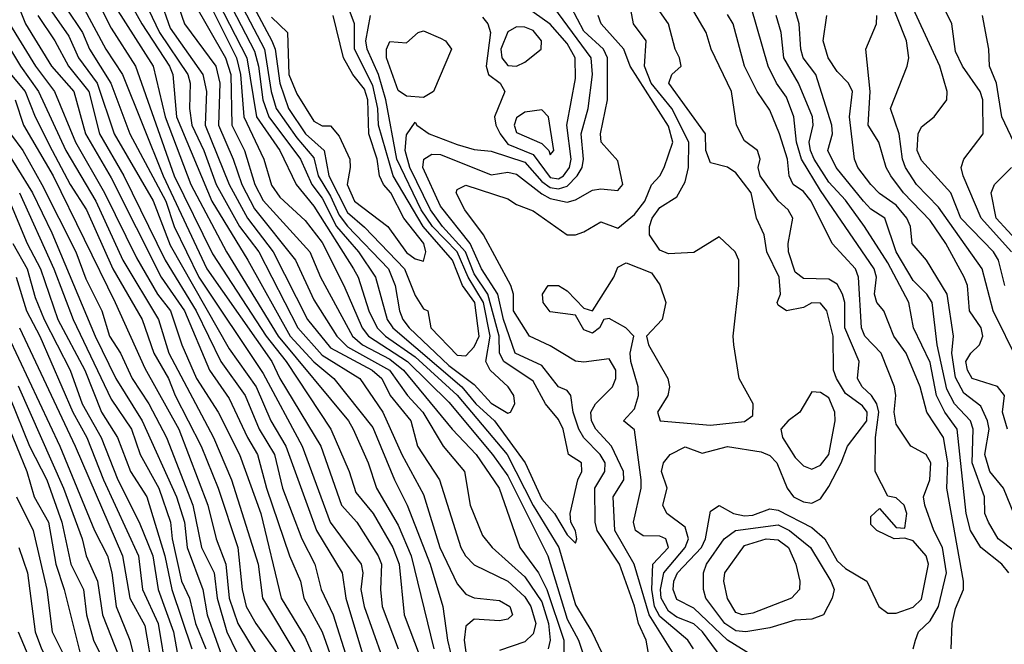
# Model space of a CAD drawing. Header units: metres. Extents: x -51132 to -49532, y -231222 to -229437.
# Tile 405 of 656: x -50358 to -50300, y -230554 to -230517. Entities that reach past the tile are written whole.
import ezdxf

# ---------------------------------------------------------------- set-up
doc = ezdxf.new("R2010")
doc.units = ezdxf.units.M
for name, color, linetype in [('CONTOUR_HALF', 8, 'Continuous'), ('CONTOUR_INDEX', 1, 'Continuous'), ('CONTOUR_INTER', 3, 'Continuous')]:
    doc.layers.add(name, color=color, linetype=linetype)

msp = doc.modelspace()

# ---------------------------------------------------------------- linework, layer by layer
at = {"layer": 'CONTOUR_HALF'}
for points, elevation in [([(-50348.116, -230513.259), (-50345.034, -230519.259), (-50344.467, -230522.759), (-50343.08, -230524.764), (-50342.116, -230526.759), (-50341.08, -230528.058), (-50338.717, -230531.759), (-50338.441, -230532.259), (-50337.816, -230534.259), (-50337.328, -230535.259), (-50336.82, -230535.759), (-50335.08, -230536.966), (-50332.58, -230539.239), (-50329.63, -230542.759), (-50328.08, -230545.777), (-50326.556, -230548.259), (-50325.58, -230551.669), (-50324.614, -230553.259), (-50323.654, -230555.259)], 32.5), ([(-50349.157, -230514.259), (-50346.297, -230519.259), (-50345.996, -230520.259), (-50345.92, -230523.259), (-50345.172, -230524.759), (-50344.559, -230526.759), (-50344.08, -230527.72), (-50341.308, -230530.759), (-50340.677, -230532.259), (-50338.776, -230535.759), (-50338.193, -230536.259), (-50336.58, -230537.106), (-50335.763, -230537.759), (-50332.875, -230541.259), (-50331.464, -230542.759), (-50330.097, -230544.759), (-50328.872, -230548.259), (-50327.76, -230549.759), (-50327.266, -230550.759), (-50326.26, -230553.759), (-50326.283, -230555.259)], 33.5), ([(-50346.335, -230514.259), (-50343.999, -230518.759), (-50343.592, -230521.259), (-50343.301, -230522.259), (-50342.08, -230524.012), (-50341.08, -230525.183), (-50340.816, -230526.259), (-50340.08, -230527.464), (-50339.58, -230528.578), (-50339.08, -230529.24), (-50336.656, -230531.759), (-50336.262, -230532.759), (-50335.994, -230534.259), (-50335.808, -230534.759), (-50335.432, -230535.259), (-50333.08, -230537.489), (-50331.58, -230538.604), (-50330.58, -230539.712), (-50329.58, -230540.317), (-50329.419, -230540.259), (-50329.18, -230539.759), (-50329.23, -230539.259), (-50329.571, -230538.759), (-50330.634, -230537.759), (-50330.879, -230537.259), (-50330.624, -230535.759), (-50331.03, -230533.759), (-50331.939, -230532.259), (-50332.58, -230530.763), (-50334.052, -230529.259), (-50334.724, -230528.259), (-50336.152, -230525.259), (-50336.815, -230521.759), (-50337.237, -230520.259), (-50337.912, -230518.759), (-50338, -230518.259), (-50337.709, -230516.759)], 31.5), ([(-50354.58, -230514.544), (-50353.08, -230517.516), (-50351.638, -230519.759), (-50349.346, -230526.259), (-50347.08, -230530.868), (-50343.887, -230535.759), (-50342.709, -230537.259), (-50340.06, -230541.259), (-50338.971, -230543.759), (-50338.58, -230545.008), (-50337.555, -230546.259), (-50336.404, -230548.259), (-50336.014, -230549.259), (-50335.728, -230552.259), (-50334.774, -230554.759)], 36.5), ([(-50352.36, -230515.259), (-50351.251, -230517.259), (-50349.629, -230519.759), (-50349.418, -230520.259), (-50349.204, -230522.759), (-50347.116, -230527.759), (-50344.985, -230531.259), (-50342.477, -230535.759), (-50341.08, -230537.264), (-50339.882, -230538.259), (-50337.58, -230541.164), (-50336.296, -230544.259), (-50335.537, -230545.759), (-50334.19, -230549.259), (-50333.427, -230551.759), (-50333.164, -230553.759), (-50332.809, -230555.259)], 35.5), ([(-50299.58, -230548.484), (-50300.558, -230547.759), (-50301.129, -230546.759), (-50301.337, -230546.259), (-50301.351, -230545.259), (-50302.092, -230543.259), (-50302.031, -230541.259), (-50302.19, -230540.759), (-50303.144, -230539.759), (-50303.58, -230538.889), (-50304.169, -230536.259), (-50304.464, -230533.759), (-50304.783, -230533.259), (-50305.58, -230532.459), (-50306.593, -230530.759), (-50307.266, -230528.759), (-50308.08, -230528.237), (-50308.524, -230527.759), (-50310.146, -230525.759), (-50310.629, -230524.759), (-50310.365, -230523.759), (-50310.394, -230523.259), (-50311.355, -230520.259), (-50312.092, -230519.259), (-50312.239, -230518.759), (-50312.324, -230517.259), (-50312.898, -230515.259)], 36.5), ([(-50300.164, -230532.759), (-50300.523, -230531.259), (-50300.82, -230530.759), (-50302.763, -230528.759), (-50303.351, -230527.259), (-50305.08, -230525.34), (-50305.344, -230524.759), (-50305.281, -230523.759), (-50305.08, -230523.349), (-50304.335, -230522.759), (-50303.591, -230521.759), (-50303.57, -230521.259), (-50304.001, -230519.759), (-50306.08, -230515.266)], 38.5), ([(-50355.782, -230516.259), (-50354.78, -230517.759), (-50354.349, -230518.759), (-50353.088, -230520.759), (-50351.969, -230523.759), (-50349.841, -230527.759), (-50349.34, -230529.259), (-50347.876, -230532.259), (-50344.08, -230537.963), (-50341.765, -230542.259), (-50340.097, -230546.759), (-50338.268, -230549.259), (-50338.18, -230549.759), (-50338.288, -230550.759), (-50338.102, -230551.759), (-50337.023, -230554.759)], 37.5), ([(-50350.193, -230515.759), (-50349.58, -230517.514), (-50347.64, -230520.259), (-50347.438, -230521.259), (-50347.504, -230523.259), (-50346.089, -230526.759), (-50345.009, -230528.759), (-50343.481, -230530.759), (-50341.451, -230534.759), (-50340.08, -230536.431), (-50337.623, -230537.759), (-50337.042, -230538.259), (-50336.548, -230539.259), (-50335.336, -230540.759), (-50334.926, -230542.259), (-50333.636, -230544.259), (-50332.36, -230548.259), (-50332.083, -230548.759), (-50331.58, -230549.282), (-50329.58, -230550.262), (-50328.58, -230551.188), (-50328.215, -230551.759), (-50327.937, -230552.759), (-50328.08, -230553.384), (-50328.58, -230553.842), (-50330.08, -230554.36)], 34.5), ([(-50321.21, -230554.759), (-50321.392, -230553.759), (-50321.851, -230552.759), (-50322.08, -230551.732), (-50322.976, -230549.259), (-50324.288, -230547.259), (-50324.409, -230546.759), (-50324.428, -230544.759), (-50323.838, -230543.759), (-50323.824, -230543.259), (-50324.111, -230542.759), (-50325.08, -230541.773), (-50325.374, -230541.259), (-50325.715, -230540.259), (-50325.846, -230539.259), (-50326.08, -230538.972), (-50326.58, -230538.756), (-50327.58, -230537.482), (-50329.15, -230536.759), (-50329.851, -230534.759), (-50330.173, -230533.259), (-50331.154, -230531.759), (-50331.816, -230530.259), (-50333.58, -230528.044), (-50334.617, -230525.759), (-50334.552, -230525.259), (-50334.08, -230524.975), (-50333.58, -230524.986), (-50330.58, -230526.195), (-50329.58, -230526.046), (-50329.08, -230526.148), (-50327.58, -230527.32), (-50327.08, -230527.595), (-50326.08, -230527.811), (-50325.58, -230527.668), (-50324.58, -230527.113), (-50324.08, -230527.016), (-50323.08, -230527.124), (-50322.784, -230526.759), (-50323.08, -230525.359), (-50324.057, -230524.259), (-50324.1, -230523.759), (-50323.685, -230521.759), (-50323.689, -230519.259), (-50323.926, -230518.759), (-50325.08, -230517.682), (-50325.833, -230516.259)], 32.5), ([(-50331.08, -230516.857), (-50330.76, -230517.259), (-50330.603, -230517.759), (-50330.87, -230519.759), (-50330.723, -230520.259), (-50330.037, -230520.759), (-50329.758, -230521.259), (-50330.369, -230522.759), (-50330.301, -230523.259), (-50330.038, -230523.759), (-50329.58, -230524.389), (-50328.08, -230524.988), (-50327.08, -230526.353), (-50326.58, -230526.442), (-50326.296, -230526.259), (-50325.939, -230525.759), (-50325.841, -230525.259), (-50326.085, -230523.259), (-50325.58, -230520.501), (-50325.592, -230519.259), (-50326.08, -230518.422), (-50327.08, -230517.267), (-50328.494, -230516.259)], 31.5), ([(-50318.586, -230554.259), (-50318.936, -230553.759), (-50320.58, -230552.344), (-50320.902, -230551.759), (-50321.063, -230550.759), (-50320.993, -230549.259), (-50320.073, -230548.259), (-50320.23, -230547.759), (-50320.58, -230547.597), (-50321.58, -230547.582), (-50322.017, -230547.259), (-50322.139, -230546.759), (-50321.697, -230544.759), (-50321.692, -230544.259), (-50322.08, -230541.291), (-50322.74, -230540.759), (-50322.08, -230540.06), (-50321.849, -230539.259), (-50321.872, -230538.759), (-50322.306, -230537.259), (-50322.334, -230536.759), (-50322.124, -230535.759), (-50322.588, -230535.259), (-50323.58, -230534.7), (-50323.91, -230534.759), (-50324.149, -230535.259), (-50324.58, -230535.563), (-50325.08, -230535.369), (-50325.58, -230534.501), (-50327.08, -230534.306), (-50327.492, -230533.759), (-50327.538, -230533.259), (-50327.194, -230532.759), (-50326.58, -230532.751), (-50326.08, -230533.063), (-50325.08, -230534.095), (-50324.58, -230534.25), (-50323.313, -230532.259), (-50323.08, -230531.656), (-50322.58, -230531.416), (-50321.08, -230532.001), (-50320.58, -230532.708), (-50320.225, -230533.759), (-50320.456, -230534.759), (-50321.367, -230535.759), (-50321.259, -230536.259), (-50320.109, -230538.259), (-50320.01, -230538.759), (-50320.115, -230539.259), (-50320.728, -230540.259), (-50320.559, -230540.759), (-50317.58, -230541.026), (-50315.58, -230540.807), (-50315.08, -230540.453), (-50315.056, -230539.759), (-50315.879, -230538.259), (-50316.2, -230536.259), (-50316.246, -230535.759), (-50315.902, -230532.759), (-50315.915, -230531.259), (-50316.119, -230530.759), (-50317.08, -230529.869), (-50318.58, -230530.786), (-50320.08, -230530.875), (-50320.58, -230530.657), (-50321.197, -230529.759), (-50321.205, -230529.259), (-50321.032, -230528.759), (-50320.58, -230528.131), (-50319.58, -230527.496), (-50319.08, -230526.614), (-50318.88, -230525.759), (-50318.874, -230524.259), (-50319.867, -230522.259), (-50321.09, -230520.759), (-50321.485, -230519.759), (-50321.395, -230518.259), (-50322.15, -230517.259), (-50322.413, -230515.759)], 33.5), ([(-50303.328, -230554.259), (-50303.272, -230552.759), (-50303.08, -230551.878), (-50302.604, -230550.759), (-50302.599, -230550.259), (-50303.595, -230544.759), (-50303.531, -230543.259), (-50303.792, -230541.759), (-50304.778, -230540.259), (-50305.162, -230538.759), (-50305.988, -230536.759), (-50306.725, -230535.759), (-50307.326, -230534.259), (-50307.726, -230533.759), (-50307.877, -230533.259), (-50307.749, -230532.259), (-50307.901, -230531.759), (-50311.08, -230527.133), (-50312.186, -230525.259), (-50312.495, -230524.259), (-50312.641, -230522.759), (-50313.08, -230521.6), (-50313.679, -230520.759), (-50314.168, -230519.759), (-50315.182, -230516.259)], 35.5), ([(-50357.418, -230516.759), (-50356.409, -230518.259), (-50355.593, -230519.759), (-50354.402, -230521.259), (-50353.756, -230523.759), (-50352.316, -230526.259), (-50349.868, -230531.259), (-50348.032, -230534.259), (-50346.58, -230537.256), (-50345.14, -230539.259), (-50344.305, -230541.259), (-50343.409, -230542.759), (-50342.927, -230544.759), (-50341.776, -230547.759), (-50341.014, -230549.259), (-50340.637, -230550.759), (-50339.93, -230552.259), (-50339.08, -230554.941)], 38.5), ([(-50343.58, -230516.855), (-50342.626, -230517.759), (-50342.544, -230520.259), (-50342.08, -230521.393), (-50341.08, -230523.014), (-50340.58, -230523.293), (-50340.08, -230523.291), (-50339.58, -230523.913), (-50338.949, -230525.259), (-50338.913, -230525.759), (-50339.095, -230526.759), (-50338.669, -230527.759), (-50336.698, -230529.259), (-50335.58, -230530.805), (-50335.08, -230531.166), (-50334.58, -230531.301), (-50334.445, -230530.759), (-50334.568, -230530.259), (-50335.742, -230528.759), (-50336.506, -230527.259), (-50336.948, -230526.759), (-50337.183, -230526.259), (-50337.329, -230525.259), (-50337.81, -230523.759), (-50337.883, -230521.759), (-50338.08, -230521.132), (-50338.755, -230520.259), (-50339.314, -230519.259), (-50339.928, -230516.759)], 30.5), ([(-50315.08, -230554.678), (-50316.58, -230553.756), (-50318.58, -230551.866), (-50319.58, -230551.339), (-50319.793, -230550.759), (-50319.747, -230550.259), (-50319.53, -230549.759), (-50318.118, -230548.259), (-50317.875, -230547.759), (-50317.58, -230546.11), (-50317.08, -230545.779), (-50316.224, -230546.259), (-50315.58, -230546.383), (-50315.08, -230546.35), (-50314.08, -230545.981), (-50313.58, -230546.048), (-50311.58, -230547.082), (-50310.815, -230547.759), (-50310.08, -230549.061), (-50309.58, -230549.506), (-50308.322, -230550.259), (-50307.621, -230551.759), (-50307.08, -230552.153), (-50306.58, -230552.153), (-50305.58, -230551.793), (-50305.08, -230551.324), (-50304.669, -230549.259), (-50304.805, -230548.759), (-50305.58, -230547.872), (-50306.08, -230547.707), (-50306.701, -230547.759), (-50307.726, -230547.259), (-50308.08, -230546.905), (-50308.08, -230546.434), (-50307.58, -230545.964), (-50306.58, -230547.078), (-50306.08, -230547.122), (-50305.957, -230546.259), (-50306.106, -230545.759), (-50306.58, -230545.327), (-50307.08, -230545.217), (-50307.84, -230543.759), (-50307.808, -230541.759), (-50307.608, -230540.259), (-50307.732, -230539.759), (-50308.041, -230539.259), (-50308.609, -230538.759), (-50308.877, -230538.259), (-50308.786, -230537.259), (-50309.631, -230535.259), (-50309.627, -230533.759), (-50309.766, -230533.259), (-50310.08, -230532.664), (-50310.58, -230532.376), (-50312.08, -230532.339), (-50312.58, -230531.951), (-50312.959, -230530.759), (-50312.989, -230530.259), (-50312.708, -230528.759), (-50312.989, -230528.259), (-50313.58, -230527.739), (-50314.649, -230526.259), (-50314.771, -230525.759), (-50314.647, -230525.259), (-50314.81, -230524.759), (-50315.58, -230524.176), (-50316.042, -230523.259), (-50316.336, -230521.259), (-50317.535, -230518.759), (-50317.85, -230517.759), (-50318.58, -230516.523)], 34.5), ([(-50299.998, -230541.259), (-50300.284, -230540.259), (-50300.178, -230539.259), (-50300.58, -230538.733), (-50302.08, -230538.258), (-50302.375, -230537.759), (-50302.46, -230537.259), (-50302.176, -230536.759), (-50301.661, -230536.259), (-50301.454, -230535.759), (-50301.547, -230535.259), (-50302.243, -230534.259), (-50302.364, -230532.759), (-50302.556, -230532.259), (-50303.656, -230530.259), (-50304.58, -230528.904), (-50306.147, -230527.259), (-50306.91, -230526.259), (-50307.177, -230525.759), (-50307.614, -230524.259), (-50308.257, -230523.259), (-50308.12, -230521.259), (-50308.392, -230518.759), (-50307.759, -230517.259), (-50307.731, -230516.759)], 37.5), ([(-50299.625, -230524.259), (-50300.331, -230522.759), (-50300.654, -230520.759), (-50301.072, -230519.759), (-50301.102, -230518.759), (-50301.475, -230516.759)], 39.5), ([(-50359.102, -230517.259), (-50357.554, -230519.759), (-50356.437, -230521.259), (-50355.184, -230524.259), (-50353.471, -230527.259), (-50351.58, -230531.102), (-50350.337, -230533.259), (-50349.557, -230534.259), (-50348.884, -230536.259), (-50348.014, -230538.259), (-50346.732, -230540.259), (-50345.471, -230542.759), (-50344.207, -230546.259), (-50343.002, -230551.259), (-50341.58, -230553.589), (-50340.422, -230556.259)], 39.5), ([(-50359.08, -230520.169), (-50358.165, -230521.259), (-50357.579, -230522.759), (-50356.559, -230524.759), (-50355.495, -230526.759), (-50354.532, -230528.259), (-50352.982, -230531.759), (-50351.245, -230534.759), (-50350.54, -230536.759), (-50349.681, -230538.259), (-50349.285, -230539.259), (-50347.736, -230542.259), (-50346.73, -230544.759), (-50345.573, -230548.259), (-50345.323, -230550.759), (-50345.076, -230551.759), (-50344.507, -230552.759), (-50343.08, -230554.755)], 40.5), ([(-50359.026, -230523.759), (-50358.308, -230524.759), (-50357.176, -230526.759), (-50355.167, -230530.759), (-50354.58, -230532.364), (-50353.634, -230534.259), (-50353.169, -230535.759), (-50352.515, -230536.759), (-50351.837, -230538.259), (-50350.848, -230539.759), (-50349.798, -230541.759), (-50348.23, -230545.759), (-50347.72, -230548.259), (-50346.967, -230549.759), (-50346.796, -230551.259), (-50346.23, -230553.259), (-50345.08, -230555.619)], 41.5), ([(-50299.284, -230530.259), (-50300.665, -230528.759), (-50300.963, -230527.259), (-50300.774, -230526.759), (-50299.768, -230525.759)], 39.5), ([(-50358.495, -230527.259), (-50356.473, -230531.759), (-50355.32, -230534.759), (-50353.08, -230539.487), (-50351.866, -230541.259), (-50351.364, -230542.759), (-50350.252, -230544.759), (-50349.555, -230546.759), (-50349.458, -230547.759), (-50348.909, -230550.259), (-50348.429, -230551.259), (-50348.079, -230552.759), (-50347.465, -230554.259)], 42.5), ([(-50358.907, -230530.259), (-50358.057, -230531.759), (-50357.58, -230533.462), (-50357.039, -230534.759), (-50355.499, -230537.759), (-50354.788, -230539.759), (-50353.667, -230541.759), (-50352.67, -230544.259), (-50351.408, -230546.759), (-50350.615, -230548.759), (-50350.297, -230550.759), (-50349.377, -230553.259), (-50348.847, -230556.259)], 43.5), ([(-50358.503, -230535.259), (-50355.212, -230542.259), (-50352.41, -230548.759), (-50351.974, -230551.259), (-50351.08, -230552.884), (-50350.591, -230555.759), (-50349.665, -230558.259), (-50349.67, -230559.759), (-50349.222, -230561.759), (-50348.66, -230563.259), (-50348.081, -230564.259), (-50347.52, -230564.759), (-50346.08, -230565.629), (-50345.382, -230566.259), (-50342.706, -230570.259), (-50340.344, -230573.259), (-50338.595, -230574.759), (-50337.189, -230576.259), (-50335.08, -230578.081), (-50333.58, -230580.077), (-50330.136, -230582.759), (-50326.08, -230587.039), (-50323.58, -230589.241), (-50320.851, -230591.259)], 44.5), ([(-50358.58, -230538.698), (-50355.897, -230544.759), (-50354.791, -230547.759), (-50354.554, -230548.759), (-50353.893, -230550.259), (-50353.596, -230552.259), (-50352.601, -230554.759)], 45.5), ([(-50311.58, -230539.053), (-50312.3, -230540.259), (-50312.989, -230540.759), (-50313.427, -230541.259), (-50313.329, -230541.759), (-50312.58, -230542.94), (-50312.08, -230543.422), (-50311.58, -230543.617), (-50311.08, -230543.395), (-50310.57, -230542.759), (-50310.209, -230540.759), (-50310.216, -230540.259), (-50310.58, -230539.396), (-50311.08, -230539.085), (-50311.58, -230539.053)], 33.5), ([(-50359.289, -230540.759), (-50358.062, -230543.759), (-50357.629, -230545.259), (-50356.791, -230546.759), (-50356.356, -230549.259), (-50355.849, -230550.759), (-50354.729, -230555.259)], 46.5), ([(-50358.538, -230548.259), (-50358.026, -230549.759), (-50357.57, -230553.259), (-50357.193, -230554.259), (-50356.372, -230555.759), (-50356.203, -230556.759), (-50356.3, -230558.259), (-50356.137, -230559.259), (-50355.638, -230560.759), (-50354.451, -230562.759), (-50354.383, -230564.759), (-50353.994, -230565.759), (-50350.306, -230569.759), (-50349.309, -230571.259), (-50346.612, -230574.259), (-50345.398, -230575.259), (-50344.165, -230576.759), (-50342.08, -230578.363), (-50340.546, -230580.259), (-50338.852, -230582.759), (-50336.58, -230584.414), (-50334.453, -230585.259), (-50332.419, -230587.259), (-50326.792, -230593.759)], 47.5), ([(-50314.288, -230547.759), (-50313.58, -230547.801), (-50312.974, -230548.259), (-50312.536, -230549.259), (-50312.294, -230550.259), (-50312.322, -230550.759), (-50312.78, -230551.259), (-50315.08, -230552.145), (-50315.714, -230552.259), (-50316.08, -230552.119), (-50316.58, -230551.287), (-50316.798, -230550.259), (-50316.742, -230549.759), (-50315.58, -230548.149), (-50314.288, -230547.759)], 35.5)]:
    msp.add_lwpolyline(points, dxfattribs=dict(at, elevation=elevation))
at = {"layer": 'CONTOUR_INDEX'}
for points, elevation in [([(-50352.839, -230512.259), (-50350.206, -230517.759), (-50348.525, -230520.259), (-50348.399, -230520.759), (-50348.429, -230522.259), (-50348.302, -230523.259), (-50347.583, -230524.759), (-50346.852, -230526.759), (-50345.475, -230529.259), (-50344.332, -230530.759), (-50342.029, -230535.259), (-50340.58, -230536.884), (-50338.355, -230538.259), (-50336.992, -230540.259), (-50335.857, -230542.759), (-50334.58, -230545.125), (-50333.617, -230548.259), (-50332.58, -230550.41), (-50332.08, -230551.033), (-50331.58, -230551.244), (-50330.08, -230551.408), (-50329.461, -230551.759), (-50329.306, -230552.259), (-50329.58, -230552.508), (-50330.08, -230552.602), (-50331.58, -230552.516), (-50332.08, -230552.93), (-50332.165, -230553.759), (-50332.034, -230554.759)], 35), ([(-50305.582, -230554.259), (-50305.453, -230553.759), (-50305.259, -230553.259), (-50304.58, -230552.611), (-50304.077, -230551.759), (-50303.602, -230549.759), (-50303.84, -230548.259), (-50304.364, -230547.259), (-50304.898, -230545.759), (-50304.964, -230545.259), (-50304.604, -230544.259), (-50304.536, -230543.259), (-50304.816, -230542.759), (-50305.726, -230542.259), (-50306.58, -230540.956), (-50306.713, -230540.259), (-50306.602, -230539.259), (-50306.695, -230538.759), (-50307.476, -230536.759), (-50308.447, -230535.759), (-50308.639, -230535.259), (-50308.823, -230532.259), (-50308.995, -230531.759), (-50310.38, -230530.259), (-50311.629, -230527.759), (-50312.08, -230527.19), (-50312.697, -230526.759), (-50312.925, -230526.259), (-50313.018, -230525.259), (-50313.499, -230523.759), (-50314.08, -230522.374), (-50314.821, -230521.259), (-50315.574, -230519.759), (-50316.251, -230517.259), (-50316.58, -230516.7)], 35), ([(-50359.972, -230517.259), (-50358.452, -230519.759), (-50357.371, -230521.259), (-50355.762, -230524.759), (-50353.977, -230527.759), (-50352.374, -230531.259), (-50350.267, -230534.759), (-50349.653, -230536.759), (-50347.02, -230541.759), (-50345.958, -230544.259), (-50344.362, -230549.259), (-50344.116, -230551.259), (-50342.012, -230554.759)], 40), ([(-50359.181, -230535.759), (-50356.107, -230542.259), (-50354.058, -230547.259), (-50353.297, -230548.759), (-50353.026, -230549.759), (-50352.786, -230551.759), (-50351.967, -230553.759), (-50351.36, -230556.259)], 45), ([(-50316.103, -230547.259), (-50313.58, -230546.923), (-50312.9, -230547.259), (-50311.671, -230548.259), (-50310.452, -230550.259), (-50310.266, -230550.759), (-50310.382, -230551.259), (-50310.89, -230552.259), (-50311.58, -230552.512), (-50312.58, -230552.567), (-50314.08, -230553.026), (-50315.482, -230553.259), (-50316.08, -230553.196), (-50316.74, -230552.759), (-50317.862, -230551.259), (-50317.997, -230550.759), (-50318.008, -230549.759), (-50317.819, -230549.259), (-50316.781, -230547.759), (-50316.103, -230547.259)], 35)]:
    msp.add_lwpolyline(points, dxfattribs=dict(at, elevation=elevation))
at = {"layer": 'CONTOUR_INTER'}
for points, elevation in [([(-50346.968, -230514.259), (-50344.58, -230518.871), (-50344.343, -230519.759), (-50344.098, -230521.759), (-50343.739, -230522.759), (-50341.864, -230525.259), (-50341.183, -230526.759), (-50340.58, -230527.571), (-50339.732, -230529.259), (-50338.435, -230530.759), (-50337.413, -230532.259), (-50336.73, -230534.759), (-50336.402, -230535.259), (-50332.304, -230538.759), (-50331.477, -230539.759), (-50330.373, -230540.759), (-50328.549, -230543.259), (-50327.58, -230545.399), (-50326.82, -230546.259), (-50326.08, -230547.506), (-50325.58, -230548.007), (-50325.497, -230547.759), (-50325.58, -230547.269), (-50325.853, -230546.759), (-50325.903, -230546.259), (-50325.441, -230544.259), (-50325.211, -230543.759), (-50325.227, -230543.259), (-50325.992, -230542.759), (-50326.312, -230541.259), (-50326.58, -230540.687), (-50327.356, -230539.759), (-50328.08, -230538.417), (-50329.813, -230537.259), (-50330.069, -230536.759), (-50330.105, -230535.759), (-50330.776, -230533.259), (-50331.58, -230532.053), (-50332.094, -230530.759), (-50333.455, -230529.259), (-50334.174, -230528.259), (-50335.389, -230525.759), (-50335.671, -230524.759), (-50335.58, -230523.835), (-50335.08, -230523.074), (-50334.983, -230523.259), (-50334.247, -230523.759), (-50332.58, -230524.408), (-50331.58, -230524.692), (-50330.58, -230524.799), (-50328.58, -230525.437), (-50327.58, -230526.589), (-50327.08, -230526.94), (-50326.58, -230527.026), (-50326.08, -230526.869), (-50325.47, -230526.259), (-50325.175, -230525.759), (-50325.095, -230525.259), (-50325.251, -230523.759), (-50324.82, -230522.259), (-50324.572, -230520.259), (-50324.649, -230519.259), (-50326.859, -230516.259)], 32), ([(-50345.7, -230514.259), (-50343.562, -230518.259), (-50343.366, -230518.759), (-50343.079, -230520.759), (-50342.566, -230522.259), (-50341.573, -230523.759), (-50340.462, -230524.759), (-50340.19, -230526.259), (-50339.08, -230528.427), (-50338.08, -230529.299), (-50335.697, -230531.759), (-50335.08, -230533.342), (-50334.58, -230534.127), (-50334.332, -230534.259), (-50334.135, -230535.259), (-50332.58, -230536.871), (-50332.08, -230536.92), (-50331.58, -230536.39), (-50331.286, -230535.759), (-50331.545, -230533.759), (-50332.264, -230532.759), (-50332.863, -230531.259), (-50334.601, -230529.259), (-50336.378, -230526.259), (-50337.246, -230523.259), (-50337.278, -230522.259), (-50337.58, -230520.913), (-50338.663, -230518.759), (-50338.671, -230517.259), (-50339.222, -230515.759)], 31), ([(-50316.947, -230554.759), (-50318.053, -230553.259), (-50318.58, -230552.784), (-50319.58, -230552.384), (-50320.08, -230552.038), (-50320.515, -230551.259), (-50320.538, -230550.759), (-50320.347, -230549.759), (-50319.077, -230548.259), (-50318.882, -230547.759), (-50319.08, -230547.057), (-50320.173, -230546.259), (-50320.408, -230545.759), (-50320.148, -230544.759), (-50320.479, -230543.759), (-50320.368, -230543.259), (-50319.972, -230542.759), (-50319.08, -230542.309), (-50318.08, -230542.682), (-50316.58, -230542.279), (-50314.58, -230542.597), (-50314.08, -230542.814), (-50313.648, -230543.259), (-50313.048, -230544.759), (-50312.676, -230545.259), (-50312.08, -230545.568), (-50311.58, -230545.635), (-50311.08, -230545.387), (-50310.58, -230544.647), (-50309.839, -230543.259), (-50309.471, -230542.259), (-50308.328, -230540.759), (-50308.309, -230540.259), (-50308.58, -230539.879), (-50309.58, -230539.137), (-50310.116, -230538.259), (-50310.295, -230537.759), (-50310.32, -230535.759), (-50310.703, -230534.259), (-50311.08, -230533.789), (-50311.58, -230533.784), (-50312.08, -230534.053), (-50313.08, -230534.258), (-50313.58, -230533.911), (-50313.639, -230533.759), (-50313.431, -230533.259), (-50313.513, -230532.259), (-50314.246, -230530.759), (-50314.41, -230529.759), (-50314.853, -230528.759), (-50315.167, -230527.259), (-50316.08, -230526.074), (-50316.58, -230525.741), (-50317.58, -230525.488), (-50317.855, -230524.759), (-50317.883, -230523.759), (-50320.053, -230520.759), (-50319.872, -230520.259), (-50319.327, -230519.759), (-50319.419, -230519.259), (-50319.679, -230518.759), (-50320.074, -230517.259), (-50322.155, -230514.259)], 34), ([(-50355.527, -230514.759), (-50353.386, -230518.759), (-50352.405, -230520.259), (-50350, -230526.259), (-50347.416, -230531.759), (-50343.57, -230537.259), (-50343.08, -230538.264), (-50340.65, -230542.259), (-50339.428, -230545.759), (-50338.522, -230546.759), (-50337.265, -230548.759), (-50337.059, -230549.259), (-50337.132, -230550.759), (-50337.033, -230551.759), (-50336.074, -230554.259)], 37), ([(-50299.356, -230537.259), (-50300.837, -230534.259), (-50301.49, -230531.759), (-50304.08, -230528.11), (-50305.379, -230526.759), (-50306.042, -230525.759), (-50306.218, -230525.259), (-50306.42, -230523.759), (-50306.932, -230522.259), (-50305.94, -230519.759), (-50305.833, -230519.259), (-50305.987, -230518.259), (-50307.08, -230515.453)], 38), ([(-50299.766, -230530.759), (-50301.554, -230528.759), (-50302.614, -230526.259), (-50302.731, -230525.759), (-50302.585, -230525.259), (-50301.436, -230523.759), (-50301.461, -230521.759), (-50301.623, -230521.259), (-50302.667, -230519.759), (-50303.08, -230518.897), (-50303.293, -230517.259), (-50304.256, -230515.259)], 39), ([(-50358.733, -230515.759), (-50358.138, -230517.259), (-50356.599, -230519.759), (-50355.279, -230521.259), (-50354.602, -230523.759), (-50353.08, -230526.382), (-50350.11, -230532.259), (-50348.724, -230534.259), (-50347.261, -230537.759), (-50346.08, -230539.446), (-50345.008, -230541.759), (-50344.403, -230542.759), (-50343.867, -230544.759), (-50342.52, -230548.759), (-50341.865, -230550.259), (-50341.671, -230551.259), (-50340.58, -230553.253), (-50339.685, -230555.759)], 39), ([(-50352.812, -230516.259), (-50350.579, -230519.759), (-50349.886, -230522.759), (-50348.358, -230526.759), (-50346.241, -230530.759), (-50343.193, -230535.759), (-50339.023, -230540.759), (-50338.736, -230541.259), (-50337.85, -230543.259), (-50337.371, -230544.759), (-50336.08, -230546.934), (-50335.302, -230548.759), (-50333.969, -230554.259)], 36), ([(-50349.244, -230515.759), (-50348.738, -230517.259), (-50346.877, -230519.759), (-50346.642, -230520.759), (-50346.724, -230523.259), (-50345.841, -230525.259), (-50345.34, -230526.759), (-50344.58, -230528.206), (-50342.161, -230531.259), (-50341.08, -230533.595), (-50339.705, -230535.759), (-50339.08, -230536.377), (-50336.593, -230537.759), (-50335.522, -230539.259), (-50334.613, -230540.259), (-50333.417, -230542.259), (-50332.157, -230543.759), (-50331.825, -230545.759), (-50331.08, -230547.547), (-50330.506, -230548.259), (-50328.58, -230550.001), (-50327.58, -230551.486), (-50327.182, -230552.759), (-50327.069, -230553.759), (-50327.188, -230554.259)], 34), ([(-50356.58, -230516.545), (-50355.58, -230517.984), (-50355.009, -230519.259), (-50353.909, -230520.759), (-50352.895, -230523.759), (-50350.58, -230527.739), (-50349.58, -230530.355), (-50346.08, -230536.501), (-50344.487, -230538.759), (-50343.61, -230540.759), (-50342.74, -230542.259), (-50340.913, -230547.259), (-50339.402, -230549.759), (-50339.185, -230551.259), (-50338.127, -230554.759)], 38), ([(-50347.08, -230516.427), (-50345.645, -230519.259), (-50345.408, -230520.259), (-50345.217, -230522.759), (-50344.031, -230525.259), (-50343.58, -230526.801), (-50343.08, -230527.523), (-50341.58, -230528.9), (-50340.58, -230530.202), (-50339.293, -230532.759), (-50338.214, -230535.259), (-50337.833, -230535.759), (-50335.522, -230537.259), (-50333.08, -230539.657), (-50330.493, -230542.759), (-50329.58, -230544.026), (-50327.211, -230548.759), (-50326.08, -230552.513), (-50325.393, -230553.759), (-50324.902, -230555.259)], 33), ([(-50319.336, -230555.259), (-50321.223, -230552.259), (-50322.106, -230549.259), (-50323.247, -230547.259), (-50323.349, -230545.259), (-50322.709, -230544.259), (-50322.738, -230543.759), (-50323.444, -230542.259), (-50324.383, -230541.259), (-50324.632, -230540.759), (-50324.674, -230540.259), (-50324.388, -230539.759), (-50323.387, -230538.759), (-50323.193, -230538.259), (-50323.184, -230537.759), (-50323.58, -230537.098), (-50325.08, -230537.292), (-50325.58, -230537.223), (-50327.08, -230536.319), (-50328.294, -230535.759), (-50329.249, -230534.259), (-50329.254, -230533.259), (-50329.416, -230532.759), (-50331.019, -230529.759), (-50332.139, -230528.259), (-50332.636, -230527.259), (-50332.58, -230527.064), (-50332.08, -230526.807), (-50329.58, -230527.626), (-50329.08, -230527.95), (-50328.08, -230528.322), (-50326.08, -230529.748), (-50325.58, -230529.754), (-50325.08, -230529.581), (-50324.08, -230528.974), (-50323.08, -230529.349), (-50322.08, -230528.541), (-50321.473, -230527.759), (-50321.08, -230526.787), (-50320.58, -230526.246), (-50320.323, -230525.759), (-50319.818, -230524.259), (-50320.08, -230523.312), (-50322.339, -230519.759), (-50322.72, -230518.759), (-50324.061, -230517.259), (-50324.243, -230516.759)], 33), ([(-50299.912, -230549.759), (-50300.341, -230549.259), (-50301.579, -230548.259), (-50302.178, -230547.259), (-50302.438, -230546.259), (-50302.972, -230541.259), (-50303.701, -230540.259), (-50304.196, -230539.259), (-50304.58, -230537.3), (-50305.568, -230535.259), (-50305.83, -230533.759), (-50307.08, -230531.402), (-50308.472, -230529.259), (-50309.58, -230527.696), (-50310.58, -230526.623), (-50311.438, -230525.259), (-50311.671, -230524.759), (-50311.733, -230524.259), (-50311.514, -230523.259), (-50311.535, -230522.759), (-50312.379, -230520.759), (-50313.25, -230519.259), (-50313.403, -230517.759), (-50313.687, -230516.759)], 36), ([(-50299.58, -230546.349), (-50300.232, -230544.759), (-50301.039, -230543.759), (-50301.337, -230542.759), (-50301.085, -230541.259), (-50301.19, -230540.759), (-50301.58, -230539.889), (-50302.58, -230539.128), (-50303.08, -230538.197), (-50303.285, -230536.759), (-50303.186, -230535.759), (-50303.56, -230533.259), (-50304.785, -230531.259), (-50305.646, -230530.259), (-50305.749, -230529.259), (-50305.961, -230528.759), (-50306.58, -230527.994), (-50307.58, -230527.292), (-50308.08, -230526.77), (-50308.856, -230525.759), (-50309.059, -230525.259), (-50309.35, -230522.759), (-50309.185, -230521.259), (-50309.403, -230520.759), (-50310.08, -230520.077), (-50310.621, -230519.259), (-50310.905, -230518.259), (-50310.702, -230516.759)], 37), ([(-50334.889, -230517.759), (-50334.58, -230517.664), (-50333.58, -230518.104), (-50333.28, -230518.259), (-50332.915, -230518.759), (-50333.996, -230521.259), (-50334.58, -230521.625), (-50335.58, -230521.531), (-50336.08, -230521.198), (-50336.765, -230519.259), (-50336.771, -230518.759), (-50336.58, -230518.291), (-50335.58, -230518.387), (-50334.889, -230517.759)], 32), ([(-50329.58, -230517.738), (-50330.008, -230518.759), (-50329.948, -230519.259), (-50329.58, -230519.728), (-50329.08, -230519.752), (-50328.58, -230519.518), (-50327.603, -230518.759), (-50327.587, -230518.259), (-50328.08, -230517.653), (-50328.58, -230517.444), (-50329.08, -230517.431), (-50329.58, -230517.738)], 31), ([(-50358.76, -230521.759), (-50358.259, -230523.259), (-50356.509, -230526.259), (-50352.841, -230533.759), (-50351.08, -230537.636), (-50349.074, -230541.259), (-50347.346, -230545.759), (-50346.857, -230547.759), (-50346.275, -230549.259), (-50346.088, -230551.259), (-50345.583, -230552.759), (-50344.375, -230554.759)], 41), ([(-50328.58, -230522.493), (-50329.08, -230522.826), (-50329.208, -230523.259), (-50329.08, -230523.697), (-50327.58, -230524.336), (-50327.166, -230524.759), (-50327.08, -230525.019), (-50326.861, -230524.759), (-50327.178, -230522.759), (-50327.58, -230522.356), (-50328.58, -230522.493)], 31), ([(-50359.582, -230524.259), (-50357.733, -230527.259), (-50356.58, -230529.631), (-50354.014, -230535.759), (-50352.806, -230538.259), (-50351.238, -230540.759), (-50349.214, -230545.259), (-50348.736, -230546.759), (-50348.567, -230548.259), (-50347.651, -230550.759), (-50347.381, -230552.259), (-50346.318, -230555.259)], 42), ([(-50359.097, -230527.759), (-50358.058, -230530.259), (-50357.254, -230531.759), (-50356.233, -230534.759), (-50354.636, -230537.759), (-50353.645, -230540.259), (-50352.7, -230541.759), (-50351.92, -230543.759), (-50350.959, -230545.259), (-50349.904, -230548.759), (-50349.489, -230550.759), (-50348.301, -230554.259)], 43), ([(-50358.703, -230532.259), (-50358.086, -230534.259), (-50357.308, -230535.759), (-50355.346, -230540.259), (-50354.517, -230541.759), (-50353.533, -230544.259), (-50351.454, -230548.759), (-50351.22, -230550.759), (-50350.292, -230552.759), (-50349.807, -230555.759)], 44), ([(-50359.08, -230539.374), (-50357.907, -230542.259), (-50356.88, -230544.259), (-50355.998, -230546.759), (-50355.467, -230549.259), (-50354.714, -230550.759), (-50354.538, -230552.259), (-50354.126, -230553.759), (-50353.629, -230554.759)], 46), ([(-50358.689, -230545.259), (-50357.701, -230547.259), (-50356.891, -230550.759), (-50356.56, -230553.259), (-50355.817, -230554.759)], 47), ([(-50358.579, -230553.259), (-50357.328, -230556.259)], 48)]:
    msp.add_lwpolyline(points, dxfattribs=dict(at, elevation=elevation))

doc.saveas('drawing.dxf')
